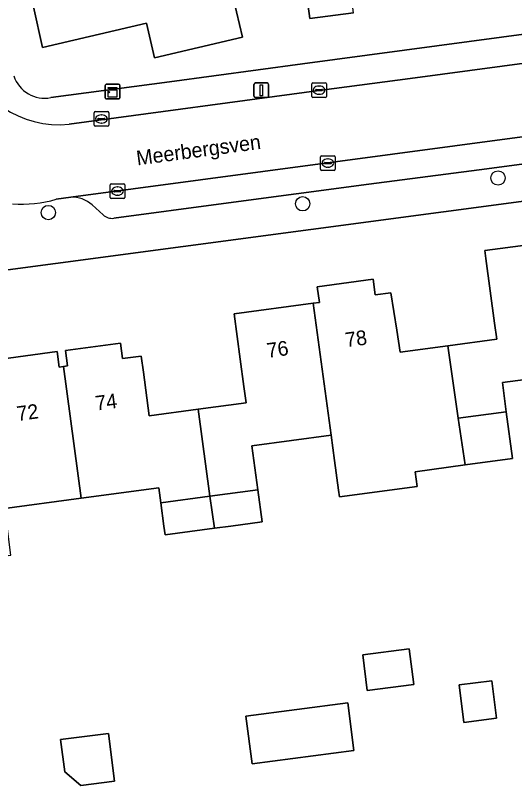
# Model space of a CAD drawing. Extents: x 163426 to 164192, y 380329 to 381641.
# Drawn here: x 163586.2 to 163620.3, y 381232.3 to 381284.8 of the extents above; entities that cross this region are included whole.
import ezdxf

# ---------------------------------------------------------------- set-up
doc = ezdxf.new("R2010")
doc.units = 0
for name, color, linetype in [('IMGEO_Boom', 7, 'Continuous'), ('IMGEO_Erf', 7, 'Continuous'), ('IMGEO_Kast', 7, 'Continuous'), ('IMGEO_Kolk', 7, 'Continuous'), ('IMGEO_Lichtmast', 7, 'Continuous'), ('IMGEO_Muur', 7, 'Continuous'), ('IMGEO_Openbare_ruimte_label', 7, 'Continuous'), ('IMGEO_Pand', 7, 'Continuous'), ('IMGEO_Pand_nummerreeks', 7, 'Continuous'), ('IMGEO_Parkeervlak_open', 7, 'Continuous'), ('IMGEO_Rijbaan_lokaal_open', 7, 'Continuous'), ('IMGEO_Voetpad_open', 7, 'Continuous')]:
    doc.layers.add(name, color=color, linetype=linetype)

msp = doc.modelspace()

# ---------------------------------------------------------------- linework, layer by layer
at = {"layer": 'IMGEO_Boom'}
for centre in [(163619.131, 381273.745), (163605.802, 381271.987), (163588.462, 381271.386)]:
    msp.add_circle(centre, 0.489, dxfattribs=at)
at = {"layer": 'IMGEO_Erf'}
for points in [[(163609.266, 381285.022), (163606.284, 381284.627), (163605.236, 381292.548)], [(163588.634, 381279.227), (163596.717, 381280.313), (163605.786, 381281.532), (163642.098, 381286.411), (163645.301, 381286.841)], [(163601.092, 381285.969), (163601.704, 381283.347), (163595.705, 381281.948), (163595.156, 381284.302), (163588.07, 381282.65), (163587.44, 381285.42)], [(163641.538, 381274.912), (163580.21, 381266.748)], [(163585.249, 381261.394), (163589.066, 381261.9), (163589.206, 381260.849), (163589.488, 381260.886), (163589.761, 381260.922), (163589.621, 381261.973), (163593.388, 381262.473), (163593.528, 381261.422), (163594.797, 381261.59), (163594.941, 381260.505), (163595.337, 381257.526), (163598.676, 381257.973), (163601.943, 381258.411), (163601.793, 381259.521), (163601.541, 381261.394), (163601.126, 381264.476), (163606.526, 381265.203), (163606.944, 381265.259), (163606.801, 381266.319), (163610.616, 381266.833), (163610.759, 381265.772), (163611.828, 381265.916), (163612.218, 381263.367), (163612.448, 381261.861), (163615.718, 381262.299), (163619.038, 381262.743), (163618.893, 381263.834), (163618.304, 381268.264), (163618.234, 381268.79), (163623.627, 381269.512)], [(163624.831, 381260.502), (163619.432, 381259.784), (163619.696, 381257.797), (163620.12, 381254.615), (163616.878, 381254.172), (163613.474, 381253.707), (163613.61, 381252.7), (163608.309, 381251.985), (163608.247, 381252.447), (163607.972, 381254.482), (163607.741, 381256.194), (163602.339, 381255.467), (163602.742, 381252.475), (163603.037, 381250.284), (163600.916, 381250), (163599.784, 381249.848), (163596.42, 381249.398), (163596.34, 381250), (163596.128, 381251.589), (163595.993, 381252.602), (163590.691, 381251.896), (163585.302, 381251.179)]]:
    msp.add_lwpolyline(points, dxfattribs=at)
for points in [[(163610.209, 381238.796), (163609.902, 381241.215), (163613.07, 381241.617), (163613.377, 381239.198)], [(163616.477, 381239.163), (163618.711, 381239.446), (163619.035, 381236.893), (163616.801, 381236.609)], [(163609.305, 381234.7), (163602.356, 381233.785), (163601.928, 381237.039), (163608.877, 381237.953)], [(163592.981, 381232.596), (163590.673, 381232.299), (163589.577, 381233.248), (163589.296, 381235.435), (163592.559, 381235.855)]]:
    msp.add_lwpolyline(points, close=True, dxfattribs=at)
msp.add_arc((163588.223, 381281.419), 2.23, 198.5916, 280.6222, dxfattribs=at)
at = {"layer": 'IMGEO_Kast'}
for p, q in [((163592.334, 381279.212), (163592.334, 381280.053)), ((163592.334, 381280.053), (163592.334, 381279.212)), ((163592.409, 381280.137), (163593.25, 381280.137)), ((163593.25, 381280.137), (163592.409, 381280.137)), ((163593.334, 381280.062), (163593.334, 381279.221)), ((163593.334, 381279.221), (163593.334, 381280.062)), ((163593.259, 381279.137), (163592.418, 381279.137)), ((163592.418, 381279.137), (163593.259, 381279.137))]:
    msp.add_line(p, q, dxfattribs=at)
for points in [[(163592.529, 381279.927), (163593.129, 381279.927), (163593.129, 381279.842), (163592.529, 381279.842), (163592.529, 381279.927)], [(163592.529, 381279.752), (163593.129, 381279.752), (163593.129, 381279.263), (163592.529, 381279.263), (163592.529, 381279.752)]]:
    msp.add_lwpolyline(points, dxfattribs=at)
msp.add_circle((163592.613, 381279.601), 0.0377, dxfattribs=at)
for centre, start, end in [((163592.412, 381280.059), 92.4484, 184.2845), ((163592.412, 381280.059), 92.4484, 184.2845), ((163593.256, 381280.059), 2.4484, 94.2845), ((163593.256, 381280.059), 2.4484, 94.2845), ((163592.412, 381279.215), 182.4484, 274.2845), ((163592.412, 381279.215), 182.4484, 274.2845), ((163593.256, 381279.215), 272.4484, 4.2845), ((163593.256, 381279.215), 272.4484, 4.2845)]:
    msp.add_arc(centre, 0.0779, start, end, dxfattribs=at)
at = {"layer": 'IMGEO_Kolk'}
for p, q in [((163606.42, 381279.314), (163606.42, 381280.166)), ((163606.495, 381280.24), (163607.347, 381280.24)), ((163606.908, 381280.02), (163606.933, 381280.02)), ((163607.421, 381280.166), (163607.421, 381279.314)), ((163606.679, 381279.734), (163606.679, 381279.746)), ((163607.117, 381279.697), (163606.719, 381279.697)), ((163606.722, 381279.783), (163607.12, 381279.783)), ((163606.931, 381279.46), (163606.906, 381279.46)), ((163607.163, 381279.746), (163607.163, 381279.734)), ((163607.347, 381279.24), (163606.495, 381279.24)), ((163591.577, 381277.345), (163591.577, 381278.197)), ((163591.652, 381278.271), (163592.504, 381278.271)), ((163592.065, 381278.051), (163592.09, 381278.051)), ((163592.578, 381278.197), (163592.578, 381277.345)), ((163591.836, 381277.765), (163591.836, 381277.777)), ((163592.274, 381277.728), (163591.876, 381277.728)), ((163591.879, 381277.814), (163592.277, 381277.814)), ((163592.088, 381277.491), (163592.063, 381277.491)), ((163592.32, 381277.777), (163592.32, 381277.765)), ((163592.504, 381277.271), (163591.652, 381277.271)), ((163607.1, 381275.264), (163607.952, 381275.264)), ((163607.025, 381274.338), (163607.025, 381275.19)), ((163607.284, 381274.758), (163607.284, 381274.77)), ((163607.722, 381274.721), (163607.324, 381274.721)), ((163607.327, 381274.807), (163607.725, 381274.807)), ((163607.513, 381275.044), (163607.538, 381275.044)), ((163607.768, 381274.77), (163607.768, 381274.758)), ((163608.026, 381275.19), (163608.026, 381274.338)), ((163607.952, 381274.264), (163607.1, 381274.264)), ((163607.536, 381274.484), (163607.511, 381274.484)), ((163592.672, 381272.426), (163592.672, 381273.278)), ((163592.747, 381273.352), (163593.599, 381273.352)), ((163593.16, 381273.132), (163593.185, 381273.132)), ((163593.673, 381273.278), (163593.673, 381272.426)), ((163592.931, 381272.846), (163592.931, 381272.858)), ((163593.369, 381272.809), (163592.971, 381272.809)), ((163592.974, 381272.895), (163593.372, 381272.895)), ((163593.183, 381272.572), (163593.158, 381272.572)), ((163593.415, 381272.858), (163593.415, 381272.846)), ((163593.599, 381272.352), (163592.747, 381272.352))]:
    msp.add_line(p, q, dxfattribs=at)
for points in [[(163606.42, 381279.314), (163606.42, 381280.166)], [(163606.495, 381280.24), (163607.347, 381280.24)], [(163607.421, 381280.166), (163607.421, 381279.314)], [(163607.347, 381279.24), (163606.495, 381279.24)], [(163591.577, 381277.345), (163591.577, 381278.197)], [(163591.652, 381278.271), (163592.504, 381278.271)], [(163592.578, 381278.197), (163592.578, 381277.345)], [(163592.504, 381277.271), (163591.652, 381277.271)], [(163607.1, 381275.264), (163607.952, 381275.264)], [(163607.025, 381274.338), (163607.025, 381275.19)], [(163608.026, 381275.19), (163608.026, 381274.338)], [(163607.952, 381274.264), (163607.1, 381274.264)], [(163592.672, 381272.426), (163592.672, 381273.278)], [(163592.747, 381273.352), (163593.599, 381273.352)], [(163593.673, 381273.278), (163593.673, 381272.426)], [(163593.599, 381272.352), (163592.747, 381272.352)]]:
    msp.add_lwpolyline(points, dxfattribs=at)
for centre, radius, start, end in [((163606.497, 381280.164), 0.0765, 91.552, 178.448), ((163606.497, 381280.164), 0.0765, 91.552, 178.448), ((163607.345, 381280.164), 0.0765, 1.552, 88.448), ((163607.345, 381280.164), 0.0765, 1.552, 88.448), ((163606.719, 381279.743), 0.0403, 85.8775, 175.7526), ((163606.716, 381279.733), 0.0366, 178.938, 274.7102), ((163607.12, 381279.74), 0.043, 264.8664, 352.4533), ((163607.124, 381279.745), 0.0386, 1.7309, 96.639), ((163606.497, 381279.316), 0.0765, 181.552, 268.448), ((163606.497, 381279.316), 0.0765, 181.552, 268.448), ((163607.345, 381279.316), 0.0765, 271.552, 358.448), ((163607.345, 381279.316), 0.0765, 271.552, 358.448), ((163591.654, 381278.195), 0.0765, 91.552, 178.448), ((163591.654, 381278.195), 0.0765, 91.552, 178.448), ((163592.502, 381278.195), 0.0765, 1.552, 88.448), ((163592.502, 381278.195), 0.0765, 1.552, 88.448), ((163591.654, 381277.347), 0.0765, 181.552, 268.448), ((163591.654, 381277.347), 0.0765, 181.552, 268.448), ((163591.876, 381277.774), 0.0403, 85.8775, 175.7526), ((163591.873, 381277.764), 0.0366, 178.938, 274.7102), ((163592.277, 381277.771), 0.043, 264.8664, 352.4533), ((163592.281, 381277.776), 0.0386, 1.7309, 96.639), ((163592.502, 381277.347), 0.0765, 271.552, 358.448), ((163592.502, 381277.347), 0.0765, 271.552, 358.448), ((163607.102, 381275.188), 0.0765, 91.552, 178.448), ((163607.102, 381275.188), 0.0765, 91.552, 178.448), ((163607.95, 381275.188), 0.0765, 1.552, 88.448), ((163607.95, 381275.188), 0.0765, 1.552, 88.448), ((163607.324, 381274.767), 0.0403, 85.8775, 175.7526), ((163607.321, 381274.757), 0.0366, 178.938, 274.7102), ((163607.725, 381274.764), 0.043, 264.8664, 352.4533), ((163607.729, 381274.769), 0.0386, 1.7309, 96.639), ((163607.102, 381274.34), 0.0765, 181.552, 268.448), ((163607.102, 381274.34), 0.0765, 181.552, 268.448), ((163607.95, 381274.34), 0.0765, 271.552, 358.448), ((163607.95, 381274.34), 0.0765, 271.552, 358.448), ((163592.749, 381273.276), 0.0765, 91.552, 178.448), ((163592.749, 381273.276), 0.0765, 91.552, 178.448), ((163593.597, 381273.276), 0.0765, 1.552, 88.448), ((163593.597, 381273.276), 0.0765, 1.552, 88.448), ((163592.971, 381272.855), 0.0403, 85.8775, 175.7526), ((163592.968, 381272.845), 0.0366, 178.938, 274.7102), ((163593.372, 381272.852), 0.043, 264.8664, 352.4533), ((163593.376, 381272.857), 0.0386, 1.7309, 96.639), ((163592.749, 381272.428), 0.0765, 181.552, 268.448), ((163592.749, 381272.428), 0.0765, 181.552, 268.448), ((163593.597, 381272.428), 0.0765, 271.552, 358.448), ((163593.597, 381272.428), 0.0765, 271.552, 358.448)]:
    msp.add_arc(centre, radius, start, end, dxfattribs=at)
for centre, major_axis, ratio, start_param, end_param in [((163606.907, 381279.74), (-0.387, 0.002), 0.722429, 4.712389, 7.853982), ((163606.932, 381279.74), (-0.39, 0.002), 0.717154, 1.570796, 4.712389), ((163592.064, 381277.771), (-0.387, 0.002), 0.722429, 4.712389, 7.853982), ((163592.089, 381277.771), (-0.39, 0.002), 0.717154, 1.570796, 4.712389), ((163607.512, 381274.764), (-0.387, 0.002), 0.722429, 4.712389, 7.853982), ((163607.537, 381274.764), (-0.39, 0.002), 0.717154, 1.570796, 4.712389), ((163593.159, 381272.852), (-0.387, 0.002), 0.722429, 4.712389, 7.853982), ((163593.184, 381272.852), (-0.39, 0.002), 0.717154, 1.570796, 4.712389)]:
    msp.add_ellipse(centre, major_axis=major_axis, ratio=ratio, start_param=start_param, end_param=end_param, dxfattribs=at)
at = {"layer": 'IMGEO_Lichtmast'}
for p, q in [((163602.486, 381279.328), (163602.486, 381280.128)), ((163602.486, 381280.128), (163602.486, 381279.328)), ((163602.586, 381280.228), (163603.376, 381280.228)), ((163603.376, 381280.228), (163602.586, 381280.228)), ((163603.476, 381280.128), (163603.476, 381279.328)), ((163603.476, 381279.328), (163603.476, 381280.128)), ((163603.376, 381279.228), (163602.586, 381279.228)), ((163602.586, 381279.228), (163603.376, 381279.228))]:
    msp.add_line(p, q, dxfattribs=at)
msp.add_lwpolyline([(163602.906, 381280.103), (163603.056, 381280.103), (163603.056, 381279.353), (163602.906, 381279.353), (163602.906, 381280.103)], dxfattribs=at)
for centre, start, end in [((163602.586, 381280.128), 90, 180), ((163602.586, 381280.128), 90, 180), ((163603.376, 381280.128), 0, 90), ((163603.376, 381280.128), 360, 90), ((163602.586, 381279.328), 180, 270), ((163602.586, 381279.328), 180, 270), ((163603.376, 381279.328), 270, 0), ((163603.376, 381279.328), 270, 0)]:
    msp.add_arc(centre, 0.1, start, end, dxfattribs=at)
at = {"layer": 'IMGEO_Muur'}
msp.add_lwpolyline([(163605.786, 381281.532), (163596.717, 381280.313)], dxfattribs=at)
at = {"layer": 'IMGEO_Pand'}
for points in [[(163608.214, 381292.942), (163605.236, 381292.548), (163606.284, 381284.627), (163609.266, 381285.022), (163608.572, 381290.266)], [(163599.791, 381290.734), (163599.972, 381290.776), (163599.826, 381291.4), (163596.991, 381290.736), (163588.216, 381288.682), (163588.9, 381285.762), (163587.44, 381285.42), (163588.07, 381282.65), (163595.156, 381284.302), (163595.705, 381281.948), (163601.704, 381283.347), (163601.092, 381285.969), (163600.912, 381285.927)], [(163624.831, 381260.502), (163623.627, 381269.512), (163618.234, 381268.79), (163618.304, 381268.264), (163618.893, 381263.834), (163619.038, 381262.743), (163615.718, 381262.299), (163616.423, 381257.361), (163619.696, 381257.797), (163619.432, 381259.784)], [(163615.718, 381262.299), (163612.448, 381261.861), (163612.218, 381263.367), (163611.828, 381265.916), (163610.759, 381265.772), (163610.616, 381266.833), (163606.801, 381266.319), (163606.944, 381265.259), (163606.526, 381265.203), (163607.741, 381256.194), (163607.972, 381254.482), (163608.247, 381252.447), (163608.309, 381251.985), (163613.61, 381252.7), (163613.474, 381253.707), (163616.878, 381254.172), (163616.423, 381257.361)], [(163598.676, 381257.973), (163599.485, 381252.039), (163602.742, 381252.475), (163602.339, 381255.467), (163607.741, 381256.194), (163606.526, 381265.203), (163601.126, 381264.476), (163601.541, 381261.394), (163601.793, 381259.521), (163601.943, 381258.411)], [(163598.676, 381257.973), (163595.337, 381257.526), (163594.941, 381260.505), (163594.797, 381261.59), (163593.528, 381261.422), (163593.388, 381262.473), (163589.621, 381261.973), (163589.761, 381260.922), (163589.488, 381260.886), (163590.691, 381251.896), (163595.993, 381252.602), (163596.128, 381251.589), (163599.485, 381252.039)], [(163589.488, 381260.886), (163589.206, 381260.849), (163589.066, 381261.9), (163585.249, 381261.394), (163585.389, 381260.343), (163584.078, 381260.169), (163584.116, 381259.892), (163584.627, 381256.137), (163581.653, 381255.731), (163582.411, 381250), (163582.725, 381247.624), (163585.901, 381248.02), (163585.653, 381250), (163585.629, 381250.194), (163585.434, 381250.168), (163585.302, 381251.179), (163590.691, 381251.896)], [(163619.696, 381257.797), (163616.423, 381257.361), (163616.878, 381254.172), (163620.12, 381254.615)], [(163602.742, 381252.475), (163599.485, 381252.039), (163599.784, 381249.848), (163600.916, 381250), (163603.037, 381250.284)], [(163599.784, 381249.848), (163599.485, 381252.039), (163596.128, 381251.589), (163596.34, 381250), (163596.42, 381249.398)], [(163609.902, 381241.215), (163610.209, 381238.796), (163613.377, 381239.198), (163613.07, 381241.617)], [(163616.477, 381239.163), (163616.801, 381236.609), (163619.035, 381236.893), (163618.711, 381239.446)], [(163608.877, 381237.953), (163601.928, 381237.039), (163602.356, 381233.785), (163609.305, 381234.7)], [(163589.296, 381235.435), (163589.577, 381233.248), (163590.673, 381232.299), (163592.981, 381232.596), (163592.559, 381235.855)]]:
    msp.add_lwpolyline(points, close=True, dxfattribs=at)
at = {"layer": 'IMGEO_Parkeervlak_open'}
for points in [[(163638.12, 381278.876), (163589.984, 381272.429)], [(163592.925, 381271.001), (163600.416, 381271.997), (163610.32, 381273.314), (163617.835, 381274.313), (163635.61, 381276.677)], [(163591.443, 381271.904), (163592.193, 381271.228)]]:
    msp.add_lwpolyline(points, dxfattribs=at)
for centre, radius, start, end in [((163590.113, 381270.497), 1.937, 46.6125, 93.8065), ((163592.801, 381271.896), 0.904, 227.6866, 277.8551)]:
    msp.add_arc(centre, radius, start, end, dxfattribs=at)
at = {"layer": 'IMGEO_Rijbaan_lokaal_open'}
for points in [[(163638.12, 381278.876), (163641.866, 381279.344), (163647.21, 381280.954), (163646.365, 381285.009), (163645.343, 381284.872), (163641.583, 381284.366), (163630.219, 381282.832), (163623.472, 381281.919), (163613.137, 381280.536), (163607.081, 381279.743), (163589.884, 381277.411)], [(163588.993, 381272.292), (163589.984, 381272.429), (163638.12, 381278.876)]]:
    msp.add_lwpolyline(points, dxfattribs=at)
for centre, radius, start, end in [((163589.222, 381284.262), 6.883, 196.6599, 275.5165), ((163586.635, 381280.442), 8.485, 265.8447, 286.1372)]:
    msp.add_arc(centre, radius, start, end, dxfattribs=at)
at = {"layer": 'IMGEO_Voetpad_open'}
for points in [[(163645.301, 381286.841), (163642.098, 381286.411), (163605.786, 381281.532), (163596.717, 381280.313), (163588.634, 381279.227)], [(163589.884, 381277.411), (163607.081, 381279.743), (163613.137, 381280.536), (163623.472, 381281.919), (163630.219, 381282.832), (163641.583, 381284.366)], [(163581.203, 381269.338), (163576.113, 381263.228), (163576.403, 381261.039), (163580.871, 381261.661), (163580.21, 381266.748), (163641.538, 381274.912), (163647.229, 381276.502)], [(163635.61, 381276.677), (163617.835, 381274.313), (163610.32, 381273.314), (163600.416, 381271.997), (163592.925, 381271.001)], [(163589.984, 381272.429), (163588.993, 381272.292)], [(163592.193, 381271.228), (163591.443, 381271.904)]]:
    msp.add_lwpolyline(points, dxfattribs=at)
for centre, radius, start, end in [((163589.222, 381284.262), 6.883, 196.6599, 275.5165), ((163588.223, 381281.419), 2.23, 198.5916, 280.6222), ((163586.635, 381280.442), 8.485, 265.8447, 286.1372), ((163590.113, 381270.497), 1.937, 46.6125, 93.8065), ((163592.801, 381271.896), 0.904, 227.6866, 277.8551)]:
    msp.add_arc(centre, radius, start, end, dxfattribs=at)

# ---------------------------------------------------------------- texts
at = {"layer": 'IMGEO_Openbare_ruimte_label'}
msp.add_text('Meerbergsven', height=1, rotation=7.6439, dxfattribs=at).set_placement((163594.529, 381274.599))
at = {"layer": 'IMGEO_Pand_nummerreeks'}
for s, rotation, p in [('78', 7.6662, (163608.774, 381262.196)), ('76', 7.6634, (163603.42, 381261.475)), ('74', 7.5516, (163591.729, 381257.875)), ('72', 7.5516, (163586.367, 381257.164))]:
    msp.add_text(s, height=1, rotation=rotation, dxfattribs=at).set_placement(p)

doc.saveas('drawing.dxf')
